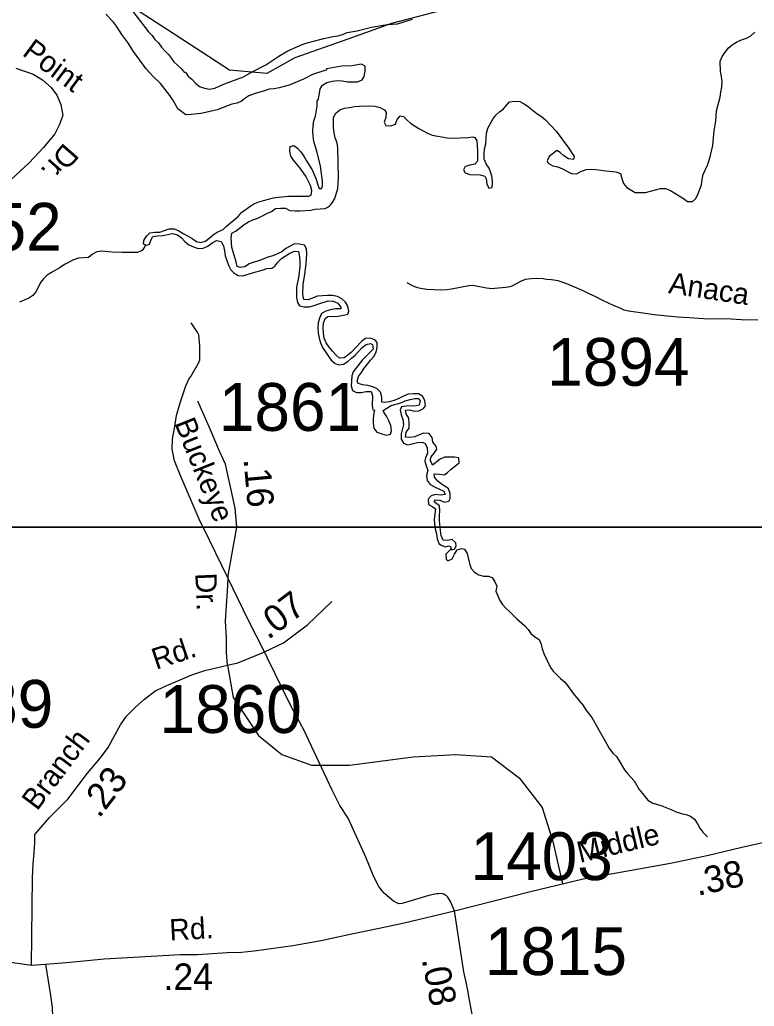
# Model space of a CAD drawing. Extents: x 1945482 to 2853149, y 66427 to 1015778.
# Drawn here: x 2362223 to 2364491, y 190657 to 193702 of the extents above; entities that cross this region are included whole.
import ezdxf

# ---------------------------------------------------------------- set-up
doc = ezdxf.new("R2010")
doc.units = 0
for name, color, linetype in [('Old_Level_11', 7, 'Continuous'), ('Old_Level_17', 7, 'Continuous'), ('Old_Level_25', 7, 'Continuous'), ('Old_Level_32', 7, 'Continuous'), ('Old_Level_35', 7, 'Continuous'), ('Old_Level_50', 7, 'Continuous'), ('Old_Level_59', 7, 'Continuous'), ('Old_Level_60', 7, 'Continuous'), ('Old_Level_63', 7, 'Continuous'), ('Old_Level_8', 7, 'Continuous')]:
    doc.layers.add(name, color=color, linetype=linetype)

msp = doc.modelspace()

# ---------------------------------------------------------------- linework, layer by layer
at = {"layer": 'Old_Level_25'}
msp.add_line((2313126.6, 192135.8), (2381298.8, 192135.8), dxfattribs=at)
at = {"layer": 'Old_Level_32'}
msp.add_line((2362259.1, 190783.9), (2362302.6, 190787.2), dxfattribs=at)
for points in [[(2362210.9, 193552.4), (2362264, 193534.7), (2362293.5, 193517), (2362320, 193493.4), (2362337.7, 193469.8), (2362349.5, 193440.3), (2362355.4, 193407.8), (2362345.5, 193379.4), (2362330.8, 193349.8), (2362296.4, 193307.5), (2362252.2, 193260.3), (2362181.5, 193195.4)], [(2364502.4, 192774.6), (2364450.4, 192776.6), (2364404.2, 192778.7), (2364350.2, 192778.6), (2364290.1, 192782.2), (2364254, 192784.8), (2364181.6, 192791.9), (2364161.5, 192795.1), (2364139.4, 192798.2), (2364103.2, 192802.8), (2364089, 192806.2), (2364076.8, 192811.8), (2364058.5, 192819), (2364023.8, 192835.7), (2364001.4, 192846.8), (2363981, 192856), (2363962.7, 192865.3), (2363911.8, 192887.2), (2363885.4, 192896.2), (2363865.3, 192899.4), (2363849.2, 192900.8), (2363839.1, 192902.4), (2363817.1, 192903.5), (2363803.1, 192902.9), (2363783.2, 192900.1), (2363771.4, 192895.7), (2363742, 192880.5), (2363736, 192878.3), (2363724.1, 192875.8), (2363690.3, 192872.4), (2363682.3, 192872.1), (2363664.2, 192873.4), (2363631.9, 192880.1), (2363621.9, 192881.7), (2363609.9, 192881.3), (2363556.3, 192871.1), (2363542.4, 192868.6), (2363524.4, 192867.9), (2363502.3, 192869), (2363480.3, 192870.1), (2363460.1, 192873.3), (2363452.1, 192875), (2363446, 192876.8), (2363437.8, 192880.4), (2363419.2, 192890.5)], [(2362864.2, 191710.3), (2362861.2, 191749.7), (2362861.2, 191795), (2362858.5, 191845.6), (2362861.2, 191893.6), (2362863.9, 191938.9), (2362866, 191978.2), (2362866.5, 191986.9), (2362893.2, 192136.2), (2362887.8, 192194.9), (2362871.9, 192269.5), (2362858.5, 192330.8), (2362839.9, 192370.8), (2362807.9, 192445.5), (2362773.3, 192525.5)], [(2362864.2, 191710.3), (2362895.8, 191717.7), (2362957.1, 191741.7), (2362978.3, 191751.6), (2363037, 191779), (2363111.6, 191835), (2363186.2, 191907)], [(2362259.1, 190783.9), (2362261.8, 191053.8), (2362264.4, 191096.5), (2362267.1, 191131.1), (2362269.8, 191163.1), (2362269.8, 191187.1), (2362283.1, 191203.1), (2362315, 191240.4), (2362371, 191296.4), (2362432.3, 191376.4), (2362472.2, 191424.4), (2362496.2, 191456.4), (2362517.5, 191496.4), (2362533.5, 191525.7), (2362552.2, 191552.4), (2362581.5, 191581.7), (2362608.1, 191605.7), (2362640.1, 191629.7), (2362672, 191645.7), (2362704, 191659), (2362754.6, 191680.3), (2362794.6, 191693.7), (2362864.2, 191710.3)], [(2363565.6, 190952.2), (2363800.1, 191012.1), (2363962.6, 191050.6), (2364105.6, 191076.2), (2364232.8, 191099.3), (2364349.8, 191123.9), (2364448.9, 191147.9), (2364526.3, 191164.9)], [(2362302.6, 190787.2), (2362378.2, 190793.6), (2362483.8, 190803.8), (2362719.4, 190817.2), (2362771.4, 190817.2), (2362863.2, 190822.9), (2362907.2, 190824.6), (2362947, 190828.2), (2363066.4, 190844.9), (2363153.8, 190860.4), (2363243.1, 190880), (2363352.3, 190902.3), (2363409.8, 190914.6), (2363565.6, 190952.2)], [(2363637.4, 190523.4), (2363636.5, 190545.4), (2363611.3, 190676.5), (2363606.1, 190706.3), (2363601.1, 190732.1), (2363593.8, 190763.8), (2363565.6, 190952.2)], [(2360501, 190640.2), (2360664.9, 190667.8), (2361131, 190660.1), (2361296.7, 190668.7), (2361590.7, 190722.4), (2361676.6, 190744), (2361815.6, 190767.7), (2362071.6, 190792.8), (2362179.5, 190795.8), (2362259.1, 190783.9)], [(2362302.6, 190787.2), (2362317.5, 190690.8), (2362322.8, 190654), (2362326.3, 190568.2), (2362333.3, 190531.4), (2362329.8, 190510.3), (2362333.3, 190459.5), (2362331.5, 190435), (2362333.3, 190410.5), (2362329.8, 190394.7), (2362321.2, 190363.2), (2362324.5, 190357.2)]]:
    msp.add_lwpolyline(points, dxfattribs=at)
at = {"layer": 'Old_Level_35'}
msp.add_line((2362866, 191978.2), (2362789.3, 192135.8), dxfattribs=at)
for points in [[(2362789.3, 192135.8), (2362780.4, 192154.1), (2362718.7, 192297.7), (2362701, 192341), (2362693.5, 192376.7), (2362694.3, 192408.8), (2362701, 192441.1), (2362707.4, 192481.3), (2362717.9, 192519.8), (2362735.8, 192572.5), (2362745, 192592.9), (2362750.7, 192601.1), (2362775, 192642.1), (2362778.6, 192652.2), (2362778.9, 192696.2), (2362775.6, 192730.1), (2362773.3, 192736), (2362752.1, 192767)], [(2362978.3, 191751.6), (2362928.5, 191849.9), (2362866, 191978.2)], [(2363565.6, 190952.2), (2363553.2, 190980.3), (2363544.7, 190994), (2363540.5, 190997.8), (2363538.5, 190999.7), (2363532.3, 191003.5), (2363526.2, 191005.2), (2363516.3, 191004.8), (2363510.3, 191004.6), (2363486.4, 190999.7), (2363403.4, 190974.3), (2363393.4, 190974), (2363385.3, 190977.6), (2363377.1, 190981.3), (2363350.2, 191004.3), (2363348.1, 191006.2), (2363341.8, 191013.9), (2363331.3, 191027.5), (2363316.1, 191056.9), (2363291.7, 191118), (2363236.9, 191237.8), (2363211.3, 191276.8), (2363187.5, 191323.9), (2363100, 191510.5), (2363061.2, 191583), (2362987.1, 191734.1), (2362978.3, 191751.6)], [(2362864.2, 191710.3), (2362881.4, 191610.8), (2362959.9, 191493), (2363031.9, 191434.1), (2363123.5, 191401.3), (2363241.2, 191401.3), (2363437.5, 191427.5), (2363568.4, 191434.1), (2363679.6, 191427.5), (2363764.7, 191362), (2363836.6, 191270.4), (2363869.3, 191165.6), (2363898.7, 191035.4)]]:
    msp.add_lwpolyline(points, dxfattribs=at)
at = {"layer": 'Old_Level_50'}
msp.add_lwpolyline([(2364667.6, 194286.6), (2364360.2, 194094.4), (2364033.5, 193911.8), (2363735.7, 193786.8), (2363370.6, 193690.7), (2363236, 193642.7), (2363072.7, 193585), (2362986.2, 193536.9), (2362870.9, 193546.5), (2362678.8, 193671.5), (2362486.6, 193796.4), (2362318, 193865.9)], dxfattribs=at)
at = {"layer": 'Old_Level_59'}
for points in [[(2362611, 193007.4), (2362609.5, 193002.2), (2362601, 192989.6), (2362586.7, 192984.4), (2362539, 192983.5), (2362508, 192984.6), (2362475.5, 192988), (2362460.5, 192986), (2362447.2, 192978.4), (2362435.2, 192968.5), (2362404.5, 192966.2), (2362389, 192961.4), (2362360.7, 192947.2), (2362347.5, 192938.1), (2362320.5, 192922.6), (2362307.5, 192913.5), (2362296.5, 192902.7), (2362287, 192891.1), (2362273.2, 192863.2), (2362263, 192851.2), (2362250.5, 192842.7), (2362222.5, 192830.2)], [(2363554.7, 192069.4), (2363538.5, 192052.8), (2363539.2, 192037.5), (2363545.2, 192032.5), (2363558.5, 192038.2), (2363565, 192052.8), (2363573.2, 192065.9), (2363588, 192070.7), (2363596, 192068), (2363604, 192054.9), (2363612, 192023.8), (2363616.7, 192008.9), (2363627, 191996.9), (2363640.2, 191988.5), (2363655, 191985.4), (2363670, 191985.1), (2363681.7, 191980.6), (2363690.2, 191967.4), (2363696.2, 191954.2), (2363693.5, 191938.9), (2363705.2, 191909.8), (2363713.5, 191897.1), (2363724.2, 191885.9), (2363735.7, 191876.2), (2363758, 191853.2), (2363782.5, 191832.1), (2363792.7, 191820.3), (2363801.5, 191808.2), (2363813.2, 191797.2), (2363826.7, 191789.1), (2363833.2, 191775.4), (2363836.5, 191760.2), (2363841, 191745.7), (2363861.5, 191703.5), (2363870.5, 191691.4), (2363892.5, 191668.8), (2363904.7, 191659), (2363914.7, 191647.6), (2363932.5, 191622.2), (2363962.5, 191585.8), (2363970.5, 191572.6), (2363990, 191548.8), (2364044.5, 191451.5), (2364054.5, 191439), (2364065.2, 191428.4), (2364074, 191415.1), (2364090, 191387.5), (2364099.2, 191375.5), (2364120.2, 191353.1), (2364135.5, 191326), (2364146.2, 191314.4), (2364162.5, 191293.6), (2364176, 191285.5), (2364206, 191276.4), (2364236.2, 191264.1), (2364250, 191257.6), (2364265, 191252.4), (2364280.5, 191249.5), (2364294.5, 191243.8), (2364306.7, 191234.4), (2364315.7, 191220.7), (2364323.5, 191206.9), (2364332.5, 191194.6), (2364346.7, 191180.6)]]:
    msp.add_lwpolyline(points, dxfattribs=at)
at = {"layer": 'Old_Level_60'}
for points in [[(2362572, 193727.8), (2362620.5, 193665.4), (2362631.5, 193653.7), (2362640.2, 193641.2), (2362651.2, 193630.8), (2362660.5, 193617.6), (2362670.7, 193606.1), (2362682, 193595.4)], [(2362782.2, 193413.1), (2362752, 193409.6), (2362735.7, 193409.2), (2362723.2, 193417.7), (2362711.5, 193427.2), (2362695.5, 193454.8), (2362686.2, 193468.1), (2362657, 193505.4), (2362634.2, 193528.5), (2362613.7, 193551.2), (2362573.7, 193603.9), (2362556.2, 193632), (2362537.7, 193656.4), (2362521.5, 193682.7), (2362512, 193694.7), (2362489, 193719.2)], [(2362682, 193595.4), (2362691.7, 193583.2), (2362698.5, 193572), (2362721, 193551.4), (2362731.5, 193539.8), (2362734.2, 193540.3), (2362743.2, 193528), (2362755, 193517.4), (2362765.7, 193506.3), (2362777.7, 193496.7), (2362793, 193490.9), (2362808.7, 193488.3), (2362825, 193491.6), (2362854.7, 193504.4), (2362913.7, 193526.4), (2362941, 193541.6), (2362982.5, 193563.1), (2363022.7, 193590.1), (2363050.2, 193606.2), (2363094.7, 193626.4), (2363110.2, 193631.5), (2363157.5, 193643.3), (2363189.7, 193650.1), (2363205, 193652.5), (2363219.7, 193656.9), (2363234, 193662.8), (2363264.5, 193668.5), (2363309, 193679.9), (2363357, 193687.7), (2363373.5, 193688.3), (2363389, 193690), (2363435.7, 193704)], [(2363903, 193282.2), (2363891.5, 193292.9), (2363881, 193299.2), (2363858, 193280.2), (2363851.5, 193266.4), (2363855, 193259.6), (2363869.5, 193251.7), (2363884.2, 193248.5), (2363899, 193242.2), (2363912.5, 193234.5), (2363927, 193228), (2363942.2, 193226.9), (2363956, 193234.3), (2363971.5, 193239.6), (2363986.7, 193240.7), (2364001.7, 193239.9), (2364033, 193235.6), (2364063.2, 193232.8), (2364077.7, 193227.7), (2364082, 193212.4), (2364087.5, 193197.1), (2364097.7, 193185), (2364123.7, 193169.1), (2364139.2, 193168.9), (2364155, 193169.3), (2364186, 193177.1), (2364201.2, 193181.7), (2364217, 193181), (2364232, 193174.9), (2364245.5, 193167.4), (2364273, 193150.4), (2364285.2, 193141.8), (2364300.5, 193141), (2364309.5, 193149.3), (2364316.5, 193163), (2364328, 193192.6), (2364329.7, 193208.9), (2364333, 193224.5), (2364346.2, 193253.4), (2364351.5, 193268.5), (2364355.5, 193283.4), (2364362.7, 193313.8), (2364367, 193359.5), (2364372.2, 193390.8), (2364374.5, 193421.1), (2364386.2, 193463.8), (2364387.7, 193478.9), (2364391, 193495.1), (2364392, 193511.2), (2364389.7, 193527.2), (2364386.5, 193542.8), (2364386, 193574.3), (2364392.2, 193589), (2364411, 193614.5), (2364423, 193624.6), (2364436.5, 193633.6), (2364452, 193640.2), (2364467.5, 193645.4), (2364481, 193652.7), (2364492.5, 193663.5)], [(2362611, 193007.4), (2362605.5, 193009.2), (2362606.2, 193021), (2362614, 193034.3), (2362625, 193044.6), (2362639.7, 193046.2), (2362655.5, 193046.6), (2362684, 193056.8), (2362700, 193056.9), (2362713.7, 193050.7), (2362727, 193042.8), (2362741.2, 193035.8), (2362755.2, 193027.2), (2362768.2, 193017.8), (2362781.7, 193015.1), (2362796.5, 193019.4), (2362820.2, 193038.5), (2362833, 193046.8), (2362850.7, 193054.9), (2362861.7, 193065.3), (2362897.5, 193095.5), (2362908, 193106.9), (2362933, 193126.4), (2362946, 193134.1), (2362960.7, 193140.1), (2362975.5, 193144.8), (2363006.2, 193152.3), (2363022, 193154.7), (2363052.7, 193158.1), (2363084.2, 193157.4), (2363114.7, 193157.8), (2363122.5, 193160.6), (2363125.2, 193175.5), (2363121, 193190.9), (2363113, 193204.8), (2363106.7, 193219.3), (2363088.7, 193244.3), (2363068.5, 193268.8), (2363060, 193281.7), (2363057, 193297), (2363058, 193310.9), (2363069, 193313.8), (2363080.5, 193306.3), (2363091, 193294.2), (2363100, 193281.3), (2363108, 193267.2), (2363125.7, 193239.5), (2363138, 193210.5), (2363142, 193195.7), (2363147, 193181.3), (2363154.2, 193181.5), (2363157.5, 193188.6), (2363157.7, 193203.8), (2363151.2, 193250.3), (2363140.7, 193296.9), (2363131.2, 193326.2), (2363128.7, 193342.5), (2363128, 193358.8), (2363129, 193374.6), (2363131.5, 193390), (2363135.7, 193404.5), (2363141.5, 193435.7), (2363141.2, 193451.1), (2363145, 193457.6), (2363151, 193489.1), (2363157.5, 193500.9), (2363171.2, 193509), (2363187.5, 193512.9), (2363203.7, 193514.3), (2363219, 193513.5), (2363235.2, 193511.1), (2363250.5, 193510.2), (2363265.7, 193510.7), (2363280, 193516.7), (2363286.7, 193527.3), (2363289.5, 193543.3), (2363289.2, 193559.4), (2363278.5, 193565.3), (2363248.2, 193559.7), (2363216.2, 193559.4), (2363171, 193551.3), (2363168.5, 193546.8), (2363127, 193533.5), (2363099.2, 193518.9), (2363054.7, 193500.1), (2363024, 193491.7), (2363008.7, 193489.1), (2362993.5, 193488), (2362978.7, 193482.8), (2362946.5, 193473.3), (2362930.7, 193467.4), (2362917.7, 193459.7), (2362906.2, 193450), (2362893.5, 193444.8), (2362877.5, 193441.7), (2362832, 193424.6), (2362815.2, 193420), (2362782.2, 193413.1)], [(2363407.7, 193403.6), (2363418, 193393.9), (2363429.2, 193383.6), (2363455.5, 193366.5), (2363482, 193352.1), (2363496, 193346.4), (2363542.5, 193338.3), (2363558, 193337.2), (2363606.2, 193338.6), (2363622, 193341.2), (2363628.2, 193339.2), (2363634.5, 193328.6), (2363636, 193298), (2363636, 193266.1), (2363628.2, 193256.2), (2363613.2, 193253.5), (2363598.5, 193249), (2363593, 193239), (2363598.5, 193230.2), (2363613.2, 193224.7), (2363645, 193223.7), (2363659.2, 193219.2), (2363663.5, 193211.8), (2363665, 193196.1), (2363671.5, 193182.1), (2363681.2, 193184.7), (2363682.7, 193199.9), (2363681.2, 193215.2), (2363678, 193229.9), (2363672, 193244), (2363662.7, 193257.9), (2363656.5, 193272.4), (2363656.5, 193287.9), (2363658.5, 193304), (2363662.5, 193319.7), (2363664, 193352.5), (2363668.7, 193367.4), (2363683.5, 193395.4), (2363693, 193407.4), (2363704.5, 193417.6), (2363716.5, 193426.9), (2363735.7, 193449.2), (2363751, 193451.5), (2363767, 193450.3), (2363780.5, 193442.5), (2363793.7, 193433.5), (2363820, 193413.2), (2363834, 193403.4), (2363846, 193393.4), (2363879, 193358.1), (2363917, 193306.8), (2363935.2, 193280), (2363933, 193270.6), (2363917, 193273.1), (2363903, 193282.2)], [(2363247.2, 192676.4), (2363235.5, 192666.6), (2363224.2, 192658.7), (2363210.2, 192657.8), (2363198.5, 192668), (2363188.2, 192679.7), (2363178.2, 192691.8), (2363169.5, 192704.9), (2363163.2, 192719), (2363160.5, 192734.7), (2363159.7, 192750.6), (2363160.5, 192765.6), (2363165.7, 192780.4), (2363174.5, 192786.3), (2363206, 192787.4), (2363222, 192790), (2363235.5, 192794), (2363238.7, 192803.1), (2363235.5, 192817.9), (2363228.5, 192831), (2363217, 192841.2), (2363203.7, 192848.4), (2363188.5, 192851.6), (2363173.5, 192851.3), (2363142, 192849.1), (2363113.5, 192837.9), (2363100, 192839), (2363097.2, 192854.3), (2363098.5, 192885.3), (2363103.7, 192916.6), (2363107.5, 192948.5), (2363109.2, 192980.3), (2363108.7, 192995.7), (2363102.2, 193006.1), (2363087.2, 193009.8), (2363071.7, 193010.3), (2363044.5, 192996.2), (2363032.7, 192986.3), (2363019.2, 192979.5), (2363004.5, 192973.6), (2362989.2, 192969.8), (2362960.7, 192958.4), (2362945.7, 192954.3), (2362931.2, 192948.5), (2362918.2, 192940.1), (2362903.5, 192937.3), (2362894.5, 192940.7), (2362891.5, 192955.5), (2362877.5, 192999.2), (2362876, 193029.4), (2362877.7, 193043.8), (2362891.5, 193051.3), (2362916, 193070.2), (2362929.2, 193078.6), (2362943, 193085.1), (2362957.7, 193090.2), (2362972.5, 193096.6), (2362986, 193104.7), (2363000, 193110.2), (2363012.2, 193119.4), (2363028, 193120.7), (2363044, 193120.7), (2363057.2, 193113.3), (2363073, 193112.5), (2363089.2, 193112.8), (2363120.7, 193114.6), (2363135.5, 193118.1), (2363150.7, 193118.6), (2363166.2, 193120.2), (2363178.2, 193126.4), (2363188.2, 193137.9), (2363196.2, 193151), (2363205, 193181.7), (2363207, 193214.2), (2363205, 193306.9), (2363202.7, 193322.8), (2363197.2, 193338.1), (2363193.5, 193353.1), (2363191.7, 193369.1), (2363191.7, 193400.5), (2363199, 193413.8), (2363211, 193424.5), (2363226, 193429.7), (2363241.5, 193431.5), (2363256.2, 193434.6), (2363272.5, 193435.9), (2363304, 193436.6), (2363319.2, 193435.6), (2363335, 193431.4), (2363349, 193423.8), (2363354.7, 193416.1), (2363353.5, 193401), (2363348.7, 193385.7), (2363353.5, 193376), (2363369, 193375.2), (2363383.5, 193380.2), (2363388.7, 193394.8), (2363397.2, 193406), (2363407.7, 193403.6)], [(2362611, 193007.4), (2362615, 193006.1), (2362623.5, 193010.1), (2362628.7, 193024.3), (2362634, 193032.9), (2362648.7, 193035.2), (2362664.7, 193036.4), (2362695, 193042.8), (2362710, 193038.5), (2362722.2, 193028.7), (2362733, 193017.9), (2362744.5, 193007.9), (2362759, 193000.9), (2362773.7, 192996.5), (2362789, 192997.3), (2362804, 193003.8), (2362817, 193013.7), (2362830.5, 193020.7), (2362844.5, 193017.7), (2362852.2, 193004.9), (2362855.5, 192989.3), (2362857.2, 192974.1), (2362867.2, 192944.6), (2362874.5, 192930.8), (2362883.7, 192921), (2362897, 192913.4), (2362912, 192912.2), (2362941.5, 192921.5), (2362971.7, 192929.6), (2362985.7, 192934.7), (2363001.7, 192936), (2363010.2, 192942.1), (2363019.5, 192954.2), (2363031.5, 192964.9), (2363056.7, 192982.2), (2363071.2, 192988.2), (2363083.5, 192987), (2363086.7, 192971), (2363088, 192955.1), (2363087.7, 192939), (2363084, 192907), (2363077.5, 192877.3), (2363077.2, 192860.8), (2363077.7, 192845.1), (2363080.5, 192829.2), (2363086.5, 192819.6), (2363101, 192816.5), (2363117, 192816.4), (2363132.2, 192820.4), (2363146.2, 192825.9), (2363175.5, 192834.8), (2363190.7, 192834.2), (2363205.2, 192827.7), (2363214.5, 192815.5), (2363214.2, 192810.5), (2363198.2, 192809.7), (2363182.5, 192807), (2363168, 192802.7), (2363154.5, 192795.3), (2363148.2, 192781.2), (2363144.2, 192766.7), (2363143.7, 192750.9), (2363144.5, 192735.3), (2363147.2, 192719.5), (2363152, 192705), (2363158.2, 192690.5), (2363175, 192664.7), (2363184.7, 192651.8), (2363196.7, 192641.8), (2363207.2, 192637.5), (2363222.7, 192639.7), (2363236, 192647.2), (2363247, 192657.5), (2363259, 192667.3), (2363280, 192690.4), (2363293, 192699.5), (2363306.5, 192703), (2363312, 192700.2), (2363314.5, 192685.2), (2363281, 192652.7), (2363252.2, 192615.5), (2363248.5, 192603.5), (2363247, 192588.3), (2363246.5, 192572.8), (2363250.7, 192557.5), (2363262.5, 192551.3), (2363277.5, 192551.8), (2363292.7, 192554.5), (2363307.7, 192554.5), (2363312.2, 192541.9), (2363311.5, 192511.6), (2363313.7, 192498.8), (2363318.5, 192497.4), (2363316, 192488.3), (2363314.5, 192473), (2363314.7, 192457.1), (2363316.5, 192441.6), (2363326, 192429.5), (2363340.5, 192423.9), (2363355.2, 192419.9)], [(2363554.7, 192069.4), (2363555.5, 192066.3), (2363565.7, 192067.9), (2363571, 192077.8), (2363569.5, 192088), (2363558, 192097.8), (2363543.2, 192095.1), (2363530, 192096.3), (2363524.5, 192110.9), (2363522, 192126.2), (2363519.2, 192156.5), (2363519.2, 192171.8), (2363520.5, 192186.9), (2363519.2, 192202), (2363507, 192211.6), (2363502.5, 192217.8), (2363505.5, 192221), (2363520.5, 192219.3), (2363534.2, 192213.2), (2363548, 192216.5), (2363552, 192224.9), (2363551.5, 192240), (2363546.5, 192254.3), (2363538.7, 192260.4), (2363525.2, 192268.8), (2363513.7, 192278.5), (2363503.7, 192290.5), (2363502.7, 192300.4), (2363519, 192299.4), (2363534, 192297.3), (2363544, 192304.4), (2363555.5, 192315), (2363580, 192334.6), (2363578.5, 192349.7), (2363565.5, 192352.3), (2363534, 192351.7), (2363520.7, 192346.3), (2363497.7, 192327.1), (2363495.2, 192333.4), (2363490, 192343), (2363493, 192353.1), (2363503, 192365), (2363510.5, 192376.6), (2363508.5, 192385.7), (2363498.5, 192398), (2363496, 192413.4), (2363486.7, 192425), (2363471.2, 192426), (2363456.5, 192421.4), (2363442.5, 192415.2), (2363427.2, 192413), (2363414.5, 192414.1), (2363416.5, 192429.2), (2363425.2, 192441.5), (2363425.7, 192456.6), (2363424, 192472.1), (2363416.5, 192485.5), (2363414.2, 192497.7), (2363426.5, 192498), (2363441.2, 192493.9), (2363455.2, 192495.6), (2363469.5, 192502.5), (2363476, 192510.9), (2363474, 192526.6), (2363466.7, 192540.8), (2363454.5, 192547.8), (2363438.5, 192547.6), (2363422.5, 192546.2), (2363407.7, 192540.4), (2363393.5, 192533), (2363379.5, 192527.3), (2363364, 192523.5), (2363349, 192521.1), (2363341, 192522.3), (2363340.5, 192537.7), (2363337, 192552.6), (2363326.7, 192563.5), (2363313, 192569.8), (2363297.5, 192573.8), (2363282.5, 192575.4), (2363268, 192579.8), (2363265.2, 192586.6), (2363269, 192600.8), (2363278.5, 192613.3), (2363286.5, 192626.6), (2363296.7, 192639.1), (2363305.5, 192651.7), (2363316.5, 192662.5), (2363324, 192676.3), (2363327, 192691.1), (2363326.2, 192706.3), (2363320.5, 192713.8), (2363306.2, 192719.2), (2363290.7, 192718.8), (2363279, 192710.5), (2363257.2, 192688), (2363247.2, 192676.4)], [(2363355.2, 192419.9), (2363367.7, 192423.7), (2363370.5, 192434.6), (2363368.5, 192449.7), (2363362.7, 192464.5), (2363355.5, 192479), (2363347, 192491.6), (2363345.5, 192496.7), (2363356.2, 192503.9), (2363369.5, 192511.2), (2363399.2, 192519.9), (2363413, 192526.5), (2363428, 192530.7), (2363442.5, 192533.6), (2363455.5, 192533.7), (2363459.5, 192526), (2363456.7, 192512.4), (2363447, 192510.2), (2363416.2, 192510), (2363402, 192507.3), (2363397.7, 192498.4), (2363401.2, 192482.7), (2363406.2, 192468.6), (2363408, 192453.5), (2363400.2, 192424.2), (2363401, 192408.1), (2363407.5, 192395.9), (2363421.5, 192389.8), (2363451, 192397.3), (2363466, 192398.7), (2363474.7, 192394.1), (2363481.2, 192380.5), (2363481.7, 192364.8), (2363476, 192350.6), (2363473.5, 192339.8), (2363477.5, 192325), (2363482.7, 192310.7), (2363479.2, 192295.4), (2363480.5, 192280.4), (2363490.2, 192267.8), (2363504, 192260.3), (2363532, 192246.9), (2363536.5, 192236.7), (2363522.5, 192234.7), (2363507.2, 192237), (2363493.7, 192233.3), (2363484, 192222.2), (2363485.5, 192206.6), (2363498.2, 192198.9), (2363507.2, 192192.5), (2363502.7, 192161.1), (2363503.2, 192145.7), (2363506, 192130.5), (2363510, 192115.1), (2363511.7, 192100.1), (2363516.5, 192085.6), (2363524.2, 192080.3), (2363537.5, 192075.3), (2363547.2, 192078.6), (2363552.7, 192076.7), (2363554.7, 192069.4)]]:
    msp.add_lwpolyline(points, dxfattribs=at)
at = {"layer": 'Old_Level_63'}
for points in [[(2369645.2, 192135.8), (2354753, 192135.8), (2354753, 199924.5), (2369645.2, 199924.5), (2369645.2, 192135.8)], [(2368085.3, 184193.5), (2353909.6, 184193.5), (2353909.6, 192135.8), (2369645.2, 192135.8)]]:
    msp.add_lwpolyline(points, dxfattribs=at)

# ---------------------------------------------------------------- texts
at = {"layer": 'Old_Level_11'}
for s, rotation, p in [('Point', 323.4839, (2362227.5, 193594.9)), ('Dr.', 228.7586, (2362360.6, 193325)), ('Anaca', 351.3152, (2364223.9, 192859)), ('Buckeye', 291.906, (2362699.8, 192457.8)), ('Dr.', 272.5349, (2362764.7, 191993.8)), ('Rd.', 18.3873, (2362643.6, 191695.4)), ('Branch', 53.1487, (2362276.5, 191258.2)), ('Middle', 13.4372, (2363952.5, 191099.5)), ('Rd.', 3.1245, (2362686.5, 190860.1))]:
    msp.add_text(s, height=65.62, rotation=rotation, dxfattribs=at).set_placement(p)
at = {"layer": 'Old_Level_17'}
for s, rotation, p in [('.16', 275.1906, (2362913.7, 192345.9)), ('.07', 36.8892, (2362989.7, 191787.1)), ('.23', 52.5431, (2362467.8, 191235.1)), ('.38', 12.447, (2364316.2, 190997.9)), ('.24', 0.0723, (2362666.9, 190707.4)), ('.08', 281.0197, (2363463.9, 190802.1))]:
    msp.add_text(s, height=82.02, rotation=rotation, dxfattribs=at).set_placement(p)
at = {"layer": 'Old_Level_8'}
for s, p in [('1852', (2361913.3, 192989.5)), ('1894', (2363851.8, 192572.4)), ('1861', (2362837.7, 192433.3)), ('1989', (2361887.2, 191517)), ('1860', (2362654.6, 191500.9)), ('1403', (2363615.1, 191046.7)), ('1815', (2363658.9, 190753.6))]:
    msp.add_text(s, height=147.64, dxfattribs=at).set_placement(p)

doc.saveas('drawing.dxf')
